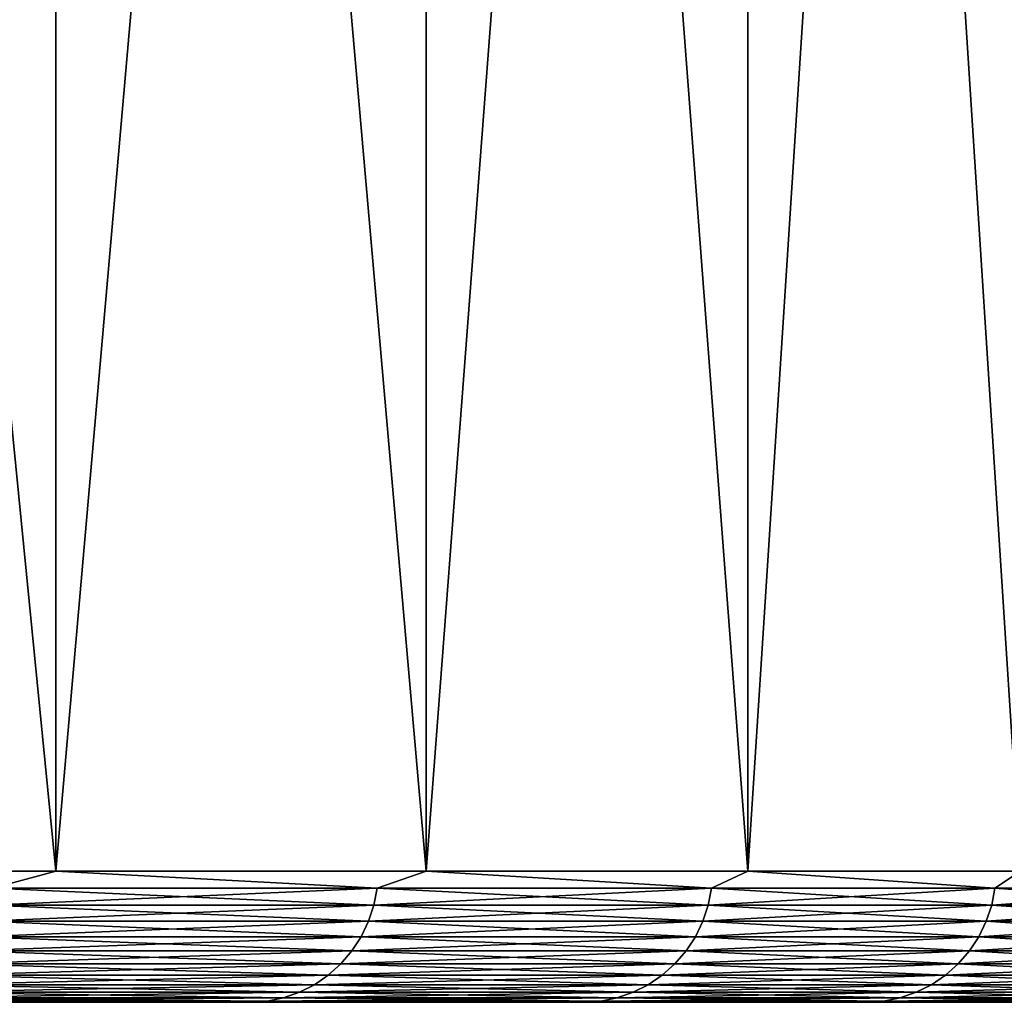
# Model space of a CAD drawing. Header units: millimetres. Extents: x -125 to 1250, y 4 to 1899.
# Tile 457 of 656: x 121.28 to 123.54, y 5 to 7.25. Entities that reach past the tile are written whole.
import ezdxf

# ---------------------------------------------------------------- set-up
doc = ezdxf.new("R2010")
doc.units = ezdxf.units.MM
doc.header["$LTSCALE"] = 3.583593
for name, color, linetype in [('20', 7, 'CONTINUOUS'), ('22', 7, 'CONTINUOUS'), ('23', 7, 'CONTINUOUS'), ('24', 7, 'CONTINUOUS'), ('25', 7, 'CONTINUOUS')]:
    doc.layers.add(name, color=color, linetype=linetype)

msp = doc.modelspace()

# ---------------------------------------------------------------- linework, layer by layer
at = {"layer": '20', "color": 7, "linetype": 'CONTINUOUS'}
for points in [[(-124.6431, 5, 3.766), (0, 5, 4), (124.4725, 5, 7.5289), (-124.6431, 5, 3.766)], [(-124.4725, 5, 7.5289), (-124.6431, 5, 3.766), (124.4725, 5, 7.5289), (-124.4725, 5, 7.5289)], [(124.6431, 5, -3.766), (0, 5, -4), (-124.4725, 5, -7.5289), (124.6431, 5, -3.766)], [(-124.1883, 5, 11.2849), (-124.4725, 5, 7.5289), (124.1883, 5, 11.2849), (-124.1883, 5, 11.2849)], [(124.1883, 5, 11.2849), (-124.4725, 5, 7.5289), (124.4725, 5, 7.5289), (124.1883, 5, 11.2849)], [(124.4725, 5, -7.5289), (124.6431, 5, -3.766), (-124.4725, 5, -7.5289), (124.4725, 5, -7.5289)], [(-124.1883, 5, -11.2849), (124.4725, 5, -7.5289), (-124.4725, 5, -7.5289), (-124.1883, 5, -11.2849)], [(-123.7908, 5, 15.0306), (-124.1883, 5, 11.2849), (123.7908, 5, 15.0306), (-123.7908, 5, 15.0306)], [(123.7908, 5, 15.0306), (-124.1883, 5, 11.2849), (124.1883, 5, 11.2849), (123.7908, 5, 15.0306)], [(124.1883, 5, -11.2849), (124.4725, 5, -7.5289), (-124.1883, 5, -11.2849), (124.1883, 5, -11.2849)], [(-123.7908, 5, -15.0306), (124.1883, 5, -11.2849), (-124.1883, 5, -11.2849), (-123.7908, 5, -15.0306)], [(-123.2804, 5, 18.7627), (-123.7908, 5, 15.0306), (123.2804, 5, 18.7627), (-123.2804, 5, 18.7627)], [(123.2804, 5, 18.7627), (-123.7908, 5, 15.0306), (123.7908, 5, 15.0306), (123.2804, 5, 18.7627)], [(123.7908, 5, -15.0306), (124.1883, 5, -11.2849), (-123.7908, 5, -15.0306), (123.7908, 5, -15.0306)], [(-123.2804, 5, -18.7627), (123.7908, 5, -15.0306), (-123.7908, 5, -15.0306), (-123.2804, 5, -18.7627)], [(-122.6574, 5, 22.4776), (-123.2804, 5, 18.7627), (122.6574, 5, 22.4776), (-122.6574, 5, 22.4776)], [(122.6574, 5, 22.4776), (-123.2804, 5, 18.7627), (123.2804, 5, 18.7627), (122.6574, 5, 22.4776)], [(123.2804, 5, -18.7627), (123.7908, 5, -15.0306), (-123.2804, 5, -18.7627), (123.2804, 5, -18.7627)], [(-122.6574, 5, -22.4776), (123.2804, 5, -18.7627), (-123.2804, 5, -18.7627), (-122.6574, 5, -22.4776)], [(-121.9226, 5, 26.1719), (-122.6574, 5, 22.4776), (121.9226, 5, 26.1719), (-121.9226, 5, 26.1719)], [(121.9226, 5, 26.1719), (-122.6574, 5, 22.4776), (122.6574, 5, 22.4776), (121.9226, 5, 26.1719)], [(122.6574, 5, -22.4776), (123.2804, 5, -18.7627), (-122.6574, 5, -22.4776), (122.6574, 5, -22.4776)], [(-121.9226, 5, -26.1719), (122.6574, 5, -22.4776), (-122.6574, 5, -22.4776), (-121.9226, 5, -26.1719)], [(121.0765, 5, 29.8424), (-121.9226, 5, 26.1719), (121.9226, 5, 26.1719), (121.0765, 5, 29.8424)], [(121.9226, 5, -26.1719), (122.6574, 5, -22.4776), (-121.9226, 5, -26.1719), (121.9226, 5, -26.1719)], [(-121.0765, 5, -29.8424), (121.9226, 5, -26.1719), (-121.9226, 5, -26.1719), (-121.0765, 5, -29.8424)], [(121.0765, 5, -29.8424), (121.9226, 5, -26.1719), (-121.0765, 5, -29.8424), (121.0765, 5, -29.8424)], [(0, 5, 4), (0.2853, 5, 3.9898), (124.4725, 5, 7.5289), (0, 5, 4)], [(0.2853, 5, -3.9898), (0, 5, -4), (124.6431, 5, -3.766), (0.2853, 5, -3.9898)], [(0.5693, 5, -3.9593), (0.2853, 5, -3.9898), (124.6431, 5, -3.766), (0.5693, 5, -3.9593)], [(0.2853, 5, 3.9898), (0.5693, 5, 3.9593), (124.4725, 5, 7.5289), (0.2853, 5, 3.9898)], [(0.8503, 5, -3.9086), (0.5693, 5, -3.9593), (124.6431, 5, -3.766), (0.8503, 5, -3.9086)], [(0.5693, 5, 3.9593), (0.8503, 5, 3.9086), (124.4725, 5, 7.5289), (0.5693, 5, 3.9593)], [(1.1269, 5, -3.838), (0.8503, 5, -3.9086), (124.6431, 5, -3.766), (1.1269, 5, -3.838)], [(0.8503, 5, 3.9086), (1.1269, 5, 3.838), (124.4725, 5, 7.5289), (0.8503, 5, 3.9086)], [(1.3979, 5, -3.7478), (1.1269, 5, -3.838), (124.6431, 5, -3.766), (1.3979, 5, -3.7478)], [(1.1269, 5, 3.838), (1.3979, 5, 3.7478), (124.6431, 5, 3.766), (1.1269, 5, 3.838)], [(124.4725, 5, 7.5289), (1.1269, 5, 3.838), (124.6431, 5, 3.766), (124.4725, 5, 7.5289)], [(1.6617, 5, -3.6385), (1.3979, 5, -3.7478), (124.7, 5), (1.6617, 5, -3.6385)], [(124.7, 5), (1.3979, 5, -3.7478), (124.6431, 5, -3.766), (124.7, 5)], [(1.3979, 5, 3.7478), (1.6617, 5, 3.6385), (124.6431, 5, 3.766), (1.3979, 5, 3.7478)], [(1.917, 5, -3.5107), (1.6617, 5, -3.6385), (124.7, 5), (1.917, 5, -3.5107)], [(1.6617, 5, 3.6385), (1.917, 5, 3.5107), (124.6431, 5, 3.766), (1.6617, 5, 3.6385)], [(2.1626, 5, -3.365), (1.917, 5, -3.5107), (124.7, 5), (2.1626, 5, -3.365)], [(1.917, 5, 3.5107), (2.1626, 5, 3.365), (124.6431, 5, 3.766), (1.917, 5, 3.5107)], [(2.3971, 5, -3.2022), (2.1626, 5, -3.365), (124.7, 5), (2.3971, 5, -3.2022)], [(2.1626, 5, 3.365), (2.3971, 5, 3.2022), (124.6431, 5, 3.766), (2.1626, 5, 3.365)], [(2.6194, 5, -3.023), (2.3971, 5, -3.2022), (124.7, 5), (2.6194, 5, -3.023)], [(2.3971, 5, 3.2022), (2.6194, 5, 3.023), (124.6431, 5, 3.766), (2.3971, 5, 3.2022)], [(2.8284, 5, -2.8284), (2.6194, 5, -3.023), (124.7, 5), (2.8284, 5, -2.8284)], [(2.6194, 5, 3.023), (2.8284, 5, 2.8284), (124.6431, 5, 3.766), (2.6194, 5, 3.023)], [(3.023, 5, -2.6194), (2.8284, 5, -2.8284), (124.7, 5), (3.023, 5, -2.6194)], [(2.8284, 5, 2.8284), (3.023, 5, 2.6194), (124.6431, 5, 3.766), (2.8284, 5, 2.8284)], [(3.2022, 5, -2.3971), (3.023, 5, -2.6194), (124.7, 5), (3.2022, 5, -2.3971)], [(3.023, 5, 2.6194), (3.2022, 5, 2.3971), (124.6431, 5, 3.766), (3.023, 5, 2.6194)], [(3.365, 5, -2.1626), (3.2022, 5, -2.3971), (124.7, 5), (3.365, 5, -2.1626)], [(3.2022, 5, 2.3971), (3.365, 5, 2.1626), (124.6431, 5, 3.766), (3.2022, 5, 2.3971)], [(3.5107, 5, -1.917), (3.365, 5, -2.1626), (124.7, 5), (3.5107, 5, -1.917)], [(3.365, 5, 2.1626), (3.5107, 5, 1.917), (124.6431, 5, 3.766), (3.365, 5, 2.1626)], [(3.6385, 5, -1.6617), (3.5107, 5, -1.917), (124.7, 5), (3.6385, 5, -1.6617)], [(3.5107, 5, 1.917), (3.6385, 5, 1.6617), (124.6431, 5, 3.766), (3.5107, 5, 1.917)], [(3.7478, 5, -1.3979), (3.6385, 5, -1.6617), (124.7, 5), (3.7478, 5, -1.3979)], [(3.6385, 5, 1.6617), (3.7478, 5, 1.3979), (124.6431, 5, 3.766), (3.6385, 5, 1.6617)], [(3.838, 5, -1.1269), (3.7478, 5, -1.3979), (124.7, 5), (3.838, 5, -1.1269)], [(3.7478, 5, 1.3979), (3.838, 5, 1.1269), (124.6431, 5, 3.766), (3.7478, 5, 1.3979)], [(3.9086, 5, -0.8503), (3.838, 5, -1.1269), (124.7, 5), (3.9086, 5, -0.8503)], [(3.838, 5, 1.1269), (3.9086, 5, 0.8503), (124.6431, 5, 3.766), (3.838, 5, 1.1269)], [(3.9593, 5, -0.5693), (3.9086, 5, -0.8503), (124.7, 5), (3.9593, 5, -0.5693)], [(3.9086, 5, 0.8503), (3.9593, 5, 0.5693), (124.6431, 5, 3.766), (3.9086, 5, 0.8503)], [(3.9898, 5, -0.2853), (3.9593, 5, -0.5693), (124.7, 5), (3.9898, 5, -0.2853)], [(3.9593, 5, 0.5693), (3.9898, 5, 0.2853), (124.6431, 5, 3.766), (3.9593, 5, 0.5693)], [(4, 5), (3.9898, 5, -0.2853), (124.7, 5), (4, 5)], [(3.9898, 5, 0.2853), (4, 5), (124.6431, 5, 3.766), (3.9898, 5, 0.2853)], [(124.6431, 5, 3.766), (4, 5), (124.7, 5), (124.6431, 5, 3.766)]]:
    msp.add_3dface(points, dxfattribs=at)
at = {"layer": '22', "color": 7, "linetype": 'CONTINUOUS'}
for points in [[(120.4089, 15, -33.5665), (121.3677, 15, -29.9145), (120.4089, 5.3, -33.5665), (120.4089, 15, -33.5665)], [(120.4089, 5.3, -33.5665), (121.3677, 15, -29.9145), (121.3677, 5.3, -29.9145), (120.4089, 5.3, -33.5665)], [(121.3677, 15, -29.9145), (122.2159, 15, -26.2351), (121.3677, 5.3, -29.9145), (121.3677, 15, -29.9145)], [(121.3677, 5.3, -29.9145), (122.2159, 15, -26.2351), (122.2159, 5.3, -26.2351), (121.3677, 5.3, -29.9145)], [(122.2159, 15, -26.2351), (122.9525, 15, -22.5319), (122.2159, 5.3, -26.2351), (122.2159, 15, -26.2351)], [(122.2159, 5.3, -26.2351), (122.9525, 15, -22.5319), (122.9525, 5.3, -22.5319), (122.2159, 5.3, -26.2351)], [(122.9525, 15, -22.5319), (123.5769, 15, -18.8081), (122.9525, 5.3, -22.5319), (122.9525, 15, -22.5319)], [(122.9525, 5.3, -22.5319), (123.5769, 15, -18.8081), (123.5769, 5.3, -18.8081), (122.9525, 5.3, -22.5319)]]:
    msp.add_3dface(points, dxfattribs=at)
at = {"layer": '23', "color": 7, "linetype": 'CONTINUOUS'}
for points in [[(121.3677, 15, 29.9145), (120.4089, 15, 33.5665), (121.3677, 5.3, 29.9145), (121.3677, 15, 29.9145)], [(121.3677, 5.3, 29.9145), (120.4089, 15, 33.5665), (120.4089, 5.3, 33.5665), (121.3677, 5.3, 29.9145)], [(122.2159, 15, 26.2351), (121.3677, 15, 29.9145), (122.2159, 5.3, 26.2351), (122.2159, 15, 26.2351)], [(122.2159, 5.3, 26.2351), (121.3677, 15, 29.9145), (121.3677, 5.3, 29.9145), (122.2159, 5.3, 26.2351)], [(122.9525, 15, 22.5319), (122.2159, 15, 26.2351), (122.9525, 5.3, 22.5319), (122.9525, 15, 22.5319)], [(122.9525, 5.3, 22.5319), (122.2159, 15, 26.2351), (122.2159, 5.3, 26.2351), (122.9525, 5.3, 22.5319)], [(123.5769, 15, 18.8081), (122.9525, 15, 22.5319), (123.5769, 5.3, 18.8081), (123.5769, 15, 18.8081)], [(123.5769, 5.3, 18.8081), (122.9525, 15, 22.5319), (122.9525, 5.3, 22.5319), (123.5769, 5.3, 18.8081)]]:
    msp.add_3dface(points, dxfattribs=at)
at = {"layer": '24', "color": 7, "linetype": 'CONTINUOUS'}
for points in [[(121.3677, 5.3, 29.9145), (120.4089, 5.3, 33.5665), (121.2222, 5.2612, 30.4886), (121.3677, 5.3, 29.9145)], [(121.3677, 5.3, 29.9145), (121.2222, 5.2612, 30.4886), (122.1036, 5.2612, 26.7411), (121.3677, 5.3, 29.9145)], [(122.2159, 5.3, 26.2351), (121.3677, 5.3, 29.9145), (122.1036, 5.2612, 26.7411), (122.2159, 5.3, 26.2351)], [(122.2159, 5.3, 26.2351), (122.1036, 5.2612, 26.7411), (122.8692, 5.2612, 22.9682), (122.2159, 5.3, 26.2351)], [(122.9525, 5.3, 22.5319), (122.2159, 5.3, 26.2351), (122.8692, 5.2612, 22.9682), (122.9525, 5.3, 22.5319)], [(122.9525, 5.3, 22.5319), (122.8692, 5.2612, 22.9682), (123.5182, 5.2612, 19.1736), (122.9525, 5.3, 22.5319)], [(123.5769, 5.3, 18.8081), (122.9525, 5.3, 22.5319), (123.5182, 5.2612, 19.1736), (123.5769, 5.3, 18.8081)], [(123.5769, 5.3, 18.8081), (123.5182, 5.2612, 19.1736), (124.0501, 5.2612, 15.3607), (123.5769, 5.3, 18.8081)], [(121.2148, 5.2227, 30.4867), (122.0961, 5.2227, 26.7395), (121.2222, 5.2612, 30.4886), (121.2148, 5.2227, 30.4867)], [(121.2222, 5.2612, 30.4886), (122.0961, 5.2227, 26.7395), (122.1036, 5.2612, 26.7411), (121.2222, 5.2612, 30.4886)], [(122.0961, 5.2227, 26.7395), (122.8617, 5.2227, 22.9668), (122.1036, 5.2612, 26.7411), (122.0961, 5.2227, 26.7395)], [(122.1036, 5.2612, 26.7411), (122.8617, 5.2227, 22.9668), (122.8692, 5.2612, 22.9682), (122.1036, 5.2612, 26.7411)], [(122.8617, 5.2227, 22.9668), (123.5107, 5.2227, 19.1724), (122.8692, 5.2612, 22.9682), (122.8617, 5.2227, 22.9668)], [(122.8692, 5.2612, 22.9682), (123.5107, 5.2227, 19.1724), (123.5182, 5.2612, 19.1736), (122.8692, 5.2612, 22.9682)], [(123.5107, 5.2227, 19.1724), (124.0425, 5.2227, 15.3598), (123.5182, 5.2612, 19.1736), (123.5107, 5.2227, 19.1724)], [(123.5182, 5.2612, 19.1736), (124.0425, 5.2227, 15.3598), (124.0501, 5.2612, 15.3607), (123.5182, 5.2612, 19.1736)], [(121.2026, 5.1855, 30.4837), (122.0838, 5.1855, 26.7368), (121.2148, 5.2227, 30.4867), (121.2026, 5.1855, 30.4837)], [(121.2148, 5.2227, 30.4867), (122.0838, 5.1855, 26.7368), (122.0961, 5.2227, 26.7395), (121.2148, 5.2227, 30.4867)], [(122.0838, 5.1855, 26.7368), (122.8493, 5.1855, 22.9645), (122.0961, 5.2227, 26.7395), (122.0838, 5.1855, 26.7368)], [(122.0961, 5.2227, 26.7395), (122.8493, 5.1855, 22.9645), (122.8617, 5.2227, 22.9668), (122.0961, 5.2227, 26.7395)], [(122.8493, 5.1855, 22.9645), (123.4982, 5.1855, 19.1705), (122.8617, 5.2227, 22.9668), (122.8493, 5.1855, 22.9645)], [(122.8617, 5.2227, 22.9668), (123.4982, 5.1855, 19.1705), (123.5107, 5.2227, 19.1724), (122.8617, 5.2227, 22.9668)], [(123.4982, 5.1855, 19.1705), (124.03, 5.1855, 15.3582), (123.5107, 5.2227, 19.1724), (123.4982, 5.1855, 19.1705)], [(123.5107, 5.2227, 19.1724), (124.03, 5.1855, 15.3582), (124.0425, 5.2227, 15.3598), (123.5107, 5.2227, 19.1724)], [(121.1858, 5.1502, 30.4794), (122.0669, 5.1502, 26.7331), (121.2026, 5.1855, 30.4837), (121.1858, 5.1502, 30.4794)], [(121.2026, 5.1855, 30.4837), (122.0669, 5.1502, 26.7331), (122.0838, 5.1855, 26.7368), (121.2026, 5.1855, 30.4837)], [(122.0669, 5.1502, 26.7331), (122.8323, 5.1502, 22.9613), (122.0838, 5.1855, 26.7368), (122.0669, 5.1502, 26.7331)], [(122.0838, 5.1855, 26.7368), (122.8323, 5.1502, 22.9613), (122.8493, 5.1855, 22.9645), (122.0838, 5.1855, 26.7368)], [(122.8323, 5.1502, 22.9613), (123.4811, 5.1502, 19.1678), (122.8493, 5.1855, 22.9645), (122.8323, 5.1502, 22.9613)], [(122.8493, 5.1855, 22.9645), (123.4811, 5.1502, 19.1678), (123.4982, 5.1855, 19.1705), (122.8493, 5.1855, 22.9645)], [(123.4811, 5.1502, 19.1678), (124.0128, 5.1502, 15.3561), (123.4982, 5.1855, 19.1705), (123.4811, 5.1502, 19.1678)], [(123.4982, 5.1855, 19.1705), (124.0128, 5.1502, 15.3561), (124.03, 5.1855, 15.3582), (123.4982, 5.1855, 19.1705)], [(121.1646, 5.1176, 30.4741), (122.0456, 5.1176, 26.7284), (121.1858, 5.1502, 30.4794), (121.1646, 5.1176, 30.4741)], [(121.1858, 5.1502, 30.4794), (122.0456, 5.1176, 26.7284), (122.0669, 5.1502, 26.7331), (121.1858, 5.1502, 30.4794)], [(122.0456, 5.1176, 26.7284), (122.8108, 5.1176, 22.9573), (122.0669, 5.1502, 26.7331), (122.0456, 5.1176, 26.7284)], [(122.0669, 5.1502, 26.7331), (122.8108, 5.1176, 22.9573), (122.8323, 5.1502, 22.9613), (122.0669, 5.1502, 26.7331)], [(122.8108, 5.1176, 22.9573), (123.4596, 5.1176, 19.1645), (122.8323, 5.1502, 22.9613), (122.8108, 5.1176, 22.9573)], [(122.8323, 5.1502, 22.9613), (123.4596, 5.1176, 19.1645), (123.4811, 5.1502, 19.1678), (122.8323, 5.1502, 22.9613)], [(123.4596, 5.1176, 19.1645), (123.9912, 5.1176, 15.3534), (123.4811, 5.1502, 19.1678), (123.4596, 5.1176, 19.1645)], [(123.4811, 5.1502, 19.1678), (123.9912, 5.1176, 15.3534), (124.0128, 5.1502, 15.3561), (123.4811, 5.1502, 19.1678)], [(121.1395, 5.088, 30.4678), (122.0203, 5.088, 26.7229), (121.1646, 5.1176, 30.4741), (121.1395, 5.088, 30.4678)], [(121.1646, 5.1176, 30.4741), (122.0203, 5.088, 26.7229), (122.0456, 5.1176, 26.7284), (121.1646, 5.1176, 30.4741)], [(122.0203, 5.088, 26.7229), (122.7854, 5.088, 22.9526), (122.0456, 5.1176, 26.7284), (122.0203, 5.088, 26.7229)], [(122.0456, 5.1176, 26.7284), (122.7854, 5.088, 22.9526), (122.8108, 5.1176, 22.9573), (122.0456, 5.1176, 26.7284)], [(122.7854, 5.088, 22.9526), (123.434, 5.088, 19.1605), (122.8108, 5.1176, 22.9573), (122.7854, 5.088, 22.9526)], [(122.8108, 5.1176, 22.9573), (123.434, 5.088, 19.1605), (123.4596, 5.1176, 19.1645), (122.8108, 5.1176, 22.9573)], [(123.434, 5.088, 19.1605), (123.9655, 5.088, 15.3503), (123.4596, 5.1176, 19.1645), (123.434, 5.088, 19.1605)], [(123.4596, 5.1176, 19.1645), (123.9655, 5.088, 15.3503), (123.9912, 5.1176, 15.3534), (123.4596, 5.1176, 19.1645)], [(121.1109, 5.0621, 30.4606), (121.9915, 5.0621, 26.7166), (121.1395, 5.088, 30.4678), (121.1109, 5.0621, 30.4606)], [(121.1395, 5.088, 30.4678), (121.9915, 5.0621, 26.7166), (122.0203, 5.088, 26.7229), (121.1395, 5.088, 30.4678)], [(121.9915, 5.0621, 26.7166), (122.7564, 5.0621, 22.9471), (122.0203, 5.088, 26.7229), (121.9915, 5.0621, 26.7166)], [(122.0203, 5.088, 26.7229), (122.7564, 5.0621, 22.9471), (122.7854, 5.088, 22.9526), (122.0203, 5.088, 26.7229)], [(122.7564, 5.0621, 22.9471), (123.4048, 5.0621, 19.156), (122.7854, 5.088, 22.9526), (122.7564, 5.0621, 22.9471)], [(122.7854, 5.088, 22.9526), (123.4048, 5.0621, 19.156), (123.434, 5.088, 19.1605), (122.7854, 5.088, 22.9526)], [(123.4048, 5.0621, 19.156), (123.9362, 5.0621, 15.3466), (123.434, 5.088, 19.1605), (123.4048, 5.0621, 19.156)], [(123.434, 5.088, 19.1605), (123.9362, 5.0621, 15.3466), (123.9655, 5.088, 15.3503), (123.434, 5.088, 19.1605)], [(121.0792, 5.0403, 30.4527), (121.9596, 5.0403, 26.7096), (121.1109, 5.0621, 30.4606), (121.0792, 5.0403, 30.4527)], [(121.1109, 5.0621, 30.4606), (121.9596, 5.0403, 26.7096), (121.9915, 5.0621, 26.7166), (121.1109, 5.0621, 30.4606)], [(121.9596, 5.0403, 26.7096), (122.7243, 5.0403, 22.9411), (121.9915, 5.0621, 26.7166), (121.9596, 5.0403, 26.7096)], [(121.9915, 5.0621, 26.7166), (122.7243, 5.0403, 22.9411), (122.7564, 5.0621, 22.9471), (121.9915, 5.0621, 26.7166)], [(122.7243, 5.0403, 22.9411), (123.3726, 5.0403, 19.151), (122.7564, 5.0621, 22.9471), (122.7243, 5.0403, 22.9411)], [(122.7564, 5.0621, 22.9471), (123.3726, 5.0403, 19.151), (123.4048, 5.0621, 19.156), (122.7564, 5.0621, 22.9471)], [(123.3726, 5.0403, 19.151), (123.9038, 5.0403, 15.3426), (123.4048, 5.0621, 19.156), (123.3726, 5.0403, 19.151)], [(123.4048, 5.0621, 19.156), (123.9038, 5.0403, 15.3426), (123.9362, 5.0621, 15.3466), (123.4048, 5.0621, 19.156)], [(121.0451, 5.0229, 30.4441), (121.9252, 5.0229, 26.702), (121.0792, 5.0403, 30.4527), (121.0451, 5.0229, 30.4441)], [(121.0792, 5.0403, 30.4527), (121.9252, 5.0229, 26.702), (121.9596, 5.0403, 26.7096), (121.0792, 5.0403, 30.4527)], [(121.9252, 5.0229, 26.702), (122.6897, 5.0229, 22.9347), (121.9596, 5.0403, 26.7096), (121.9252, 5.0229, 26.702)], [(121.9596, 5.0403, 26.7096), (122.6897, 5.0229, 22.9347), (122.7243, 5.0403, 22.9411), (121.9596, 5.0403, 26.7096)], [(122.6897, 5.0229, 22.9347), (123.3378, 5.0229, 19.1456), (122.7243, 5.0403, 22.9411), (122.6897, 5.0229, 22.9347)], [(122.7243, 5.0403, 22.9411), (123.3378, 5.0229, 19.1456), (123.3726, 5.0403, 19.151), (122.7243, 5.0403, 22.9411)], [(123.3378, 5.0229, 19.1456), (123.8688, 5.0229, 15.3383), (123.3726, 5.0403, 19.151), (123.3378, 5.0229, 19.1456)], [(123.3726, 5.0403, 19.151), (123.8688, 5.0229, 15.3383), (123.9038, 5.0403, 15.3426), (123.3726, 5.0403, 19.151)], [(120.9717, 5.0026, 30.4256), (121.8512, 5.0026, 26.6858), (121.009, 5.0102, 30.435), (120.9717, 5.0026, 30.4256)], [(121.009, 5.0102, 30.435), (121.8889, 5.0102, 26.6941), (121.0451, 5.0229, 30.4441), (121.009, 5.0102, 30.435)], [(121.009, 5.0102, 30.435), (121.8512, 5.0026, 26.6858), (121.8889, 5.0102, 26.6941), (121.009, 5.0102, 30.435)], [(121.0451, 5.0229, 30.4441), (121.8889, 5.0102, 26.6941), (121.9252, 5.0229, 26.702), (121.0451, 5.0229, 30.4441)], [(121.8512, 5.0026, 26.6858), (122.6152, 5.0026, 22.9208), (121.8889, 5.0102, 26.6941), (121.8512, 5.0026, 26.6858)], [(121.8889, 5.0102, 26.6941), (122.6531, 5.0102, 22.9278), (121.9252, 5.0229, 26.702), (121.8889, 5.0102, 26.6941)], [(121.8889, 5.0102, 26.6941), (122.6152, 5.0026, 22.9208), (122.6531, 5.0102, 22.9278), (121.8889, 5.0102, 26.6941)], [(121.9252, 5.0229, 26.702), (122.6531, 5.0102, 22.9278), (122.6897, 5.0229, 22.9347), (121.9252, 5.0229, 26.702)], [(122.6152, 5.0026, 22.9208), (123.2629, 5.0026, 19.1339), (122.6531, 5.0102, 22.9278), (122.6152, 5.0026, 22.9208)], [(122.6531, 5.0102, 22.9278), (123.301, 5.0102, 19.1399), (122.6897, 5.0229, 22.9347), (122.6531, 5.0102, 22.9278)], [(122.6531, 5.0102, 22.9278), (123.2629, 5.0026, 19.1339), (123.301, 5.0102, 19.1399), (122.6531, 5.0102, 22.9278)], [(122.6897, 5.0229, 22.9347), (123.301, 5.0102, 19.1399), (123.3378, 5.0229, 19.1456), (122.6897, 5.0229, 22.9347)], [(123.2629, 5.0026, 19.1339), (123.7937, 5.0026, 15.329), (123.301, 5.0102, 19.1399), (123.2629, 5.0026, 19.1339)], [(123.301, 5.0102, 19.1399), (123.8319, 5.0102, 15.3337), (123.3378, 5.0229, 19.1456), (123.301, 5.0102, 19.1399)], [(123.301, 5.0102, 19.1399), (123.7937, 5.0026, 15.329), (123.8319, 5.0102, 15.3337), (123.301, 5.0102, 19.1399)], [(123.3378, 5.0229, 19.1456), (123.8319, 5.0102, 15.3337), (123.8688, 5.0229, 15.3383), (123.3378, 5.0229, 19.1456)], [(120.9717, 5.0026, 30.4256), (121.0765, 5, 29.8424), (121.8512, 5.0026, 26.6858), (120.9717, 5.0026, 30.4256)], [(121.0765, 5, 29.8424), (121.9226, 5, 26.1719), (121.8512, 5.0026, 26.6858), (121.0765, 5, 29.8424)], [(121.8512, 5.0026, 26.6858), (121.9226, 5, 26.1719), (122.6152, 5.0026, 22.9208), (121.8512, 5.0026, 26.6858)], [(121.9226, 5, 26.1719), (122.6574, 5, 22.4776), (122.6152, 5.0026, 22.9208), (121.9226, 5, 26.1719)], [(122.6152, 5.0026, 22.9208), (122.6574, 5, 22.4776), (123.2629, 5.0026, 19.1339), (122.6152, 5.0026, 22.9208)], [(122.6574, 5, 22.4776), (123.2804, 5, 18.7627), (123.2629, 5.0026, 19.1339), (122.6574, 5, 22.4776)], [(123.2629, 5.0026, 19.1339), (123.2804, 5, 18.7627), (123.7937, 5.0026, 15.329), (123.2629, 5.0026, 19.1339)], [(123.2804, 5, 18.7627), (123.7908, 5, 15.0306), (123.7937, 5.0026, 15.329), (123.2804, 5, 18.7627)]]:
    msp.add_3dface(points, dxfattribs=at)
at = {"layer": '25', "color": 7, "linetype": 'CONTINUOUS'}
for points in [[(120.4089, 5.3, -33.5665), (121.3677, 5.3, -29.9145), (121.2222, 5.2612, -30.4886), (120.4089, 5.3, -33.5665)], [(121.3677, 5.3, -29.9145), (122.1036, 5.2612, -26.7411), (121.2222, 5.2612, -30.4886), (121.3677, 5.3, -29.9145)], [(121.3677, 5.3, -29.9145), (122.2159, 5.3, -26.2351), (122.1036, 5.2612, -26.7411), (121.3677, 5.3, -29.9145)], [(122.2159, 5.3, -26.2351), (122.8692, 5.2612, -22.9682), (122.1036, 5.2612, -26.7411), (122.2159, 5.3, -26.2351)], [(122.2159, 5.3, -26.2351), (122.9525, 5.3, -22.5319), (122.8692, 5.2612, -22.9682), (122.2159, 5.3, -26.2351)], [(122.9525, 5.3, -22.5319), (123.5182, 5.2612, -19.1736), (122.8692, 5.2612, -22.9682), (122.9525, 5.3, -22.5319)], [(122.9525, 5.3, -22.5319), (123.5769, 5.3, -18.8081), (123.5182, 5.2612, -19.1736), (122.9525, 5.3, -22.5319)], [(123.5769, 5.3, -18.8081), (124.0501, 5.2612, -15.3607), (123.5182, 5.2612, -19.1736), (123.5769, 5.3, -18.8081)], [(122.0961, 5.2227, -26.7395), (121.2148, 5.2227, -30.4867), (122.1036, 5.2612, -26.7411), (122.0961, 5.2227, -26.7395)], [(122.1036, 5.2612, -26.7411), (121.2148, 5.2227, -30.4867), (121.2222, 5.2612, -30.4886), (122.1036, 5.2612, -26.7411)], [(122.8617, 5.2227, -22.9668), (122.0961, 5.2227, -26.7395), (122.8692, 5.2612, -22.9682), (122.8617, 5.2227, -22.9668)], [(122.8692, 5.2612, -22.9682), (122.0961, 5.2227, -26.7395), (122.1036, 5.2612, -26.7411), (122.8692, 5.2612, -22.9682)], [(123.5107, 5.2227, -19.1724), (122.8617, 5.2227, -22.9668), (123.5182, 5.2612, -19.1736), (123.5107, 5.2227, -19.1724)], [(123.5182, 5.2612, -19.1736), (122.8617, 5.2227, -22.9668), (122.8692, 5.2612, -22.9682), (123.5182, 5.2612, -19.1736)], [(124.0425, 5.2227, -15.3598), (123.5107, 5.2227, -19.1724), (124.0501, 5.2612, -15.3607), (124.0425, 5.2227, -15.3598)], [(124.0501, 5.2612, -15.3607), (123.5107, 5.2227, -19.1724), (123.5182, 5.2612, -19.1736), (124.0501, 5.2612, -15.3607)], [(122.0838, 5.1855, -26.7368), (121.2026, 5.1855, -30.4837), (122.0961, 5.2227, -26.7395), (122.0838, 5.1855, -26.7368)], [(122.0961, 5.2227, -26.7395), (121.2026, 5.1855, -30.4837), (121.2148, 5.2227, -30.4867), (122.0961, 5.2227, -26.7395)], [(122.8493, 5.1855, -22.9645), (122.0838, 5.1855, -26.7368), (122.8617, 5.2227, -22.9668), (122.8493, 5.1855, -22.9645)], [(122.8617, 5.2227, -22.9668), (122.0838, 5.1855, -26.7368), (122.0961, 5.2227, -26.7395), (122.8617, 5.2227, -22.9668)], [(123.4982, 5.1855, -19.1705), (122.8493, 5.1855, -22.9645), (123.5107, 5.2227, -19.1724), (123.4982, 5.1855, -19.1705)], [(123.5107, 5.2227, -19.1724), (122.8493, 5.1855, -22.9645), (122.8617, 5.2227, -22.9668), (123.5107, 5.2227, -19.1724)], [(124.03, 5.1855, -15.3582), (123.4982, 5.1855, -19.1705), (124.0425, 5.2227, -15.3598), (124.03, 5.1855, -15.3582)], [(124.0425, 5.2227, -15.3598), (123.4982, 5.1855, -19.1705), (123.5107, 5.2227, -19.1724), (124.0425, 5.2227, -15.3598)], [(122.0669, 5.1502, -26.7331), (121.1858, 5.1502, -30.4794), (122.0838, 5.1855, -26.7368), (122.0669, 5.1502, -26.7331)], [(122.0838, 5.1855, -26.7368), (121.1858, 5.1502, -30.4794), (121.2026, 5.1855, -30.4837), (122.0838, 5.1855, -26.7368)], [(122.8323, 5.1502, -22.9613), (122.0669, 5.1502, -26.7331), (122.8493, 5.1855, -22.9645), (122.8323, 5.1502, -22.9613)], [(122.8493, 5.1855, -22.9645), (122.0669, 5.1502, -26.7331), (122.0838, 5.1855, -26.7368), (122.8493, 5.1855, -22.9645)], [(123.4811, 5.1502, -19.1678), (122.8323, 5.1502, -22.9613), (123.4982, 5.1855, -19.1705), (123.4811, 5.1502, -19.1678)], [(123.4982, 5.1855, -19.1705), (122.8323, 5.1502, -22.9613), (122.8493, 5.1855, -22.9645), (123.4982, 5.1855, -19.1705)], [(124.0128, 5.1502, -15.3561), (123.4811, 5.1502, -19.1678), (124.03, 5.1855, -15.3582), (124.0128, 5.1502, -15.3561)], [(124.03, 5.1855, -15.3582), (123.4811, 5.1502, -19.1678), (123.4982, 5.1855, -19.1705), (124.03, 5.1855, -15.3582)], [(122.0456, 5.1176, -26.7284), (121.1646, 5.1176, -30.4741), (122.0669, 5.1502, -26.7331), (122.0456, 5.1176, -26.7284)], [(122.0669, 5.1502, -26.7331), (121.1646, 5.1176, -30.4741), (121.1858, 5.1502, -30.4794), (122.0669, 5.1502, -26.7331)], [(122.8108, 5.1176, -22.9573), (122.0456, 5.1176, -26.7284), (122.8323, 5.1502, -22.9613), (122.8108, 5.1176, -22.9573)], [(122.8323, 5.1502, -22.9613), (122.0456, 5.1176, -26.7284), (122.0669, 5.1502, -26.7331), (122.8323, 5.1502, -22.9613)], [(123.4596, 5.1176, -19.1645), (122.8108, 5.1176, -22.9573), (123.4811, 5.1502, -19.1678), (123.4596, 5.1176, -19.1645)], [(123.4811, 5.1502, -19.1678), (122.8108, 5.1176, -22.9573), (122.8323, 5.1502, -22.9613), (123.4811, 5.1502, -19.1678)], [(123.9912, 5.1176, -15.3534), (123.4596, 5.1176, -19.1645), (124.0128, 5.1502, -15.3561), (123.9912, 5.1176, -15.3534)], [(124.0128, 5.1502, -15.3561), (123.4596, 5.1176, -19.1645), (123.4811, 5.1502, -19.1678), (124.0128, 5.1502, -15.3561)], [(122.0203, 5.088, -26.7229), (121.1395, 5.088, -30.4678), (122.0456, 5.1176, -26.7284), (122.0203, 5.088, -26.7229)], [(122.0456, 5.1176, -26.7284), (121.1395, 5.088, -30.4678), (121.1646, 5.1176, -30.4741), (122.0456, 5.1176, -26.7284)], [(122.7854, 5.088, -22.9526), (122.0203, 5.088, -26.7229), (122.8108, 5.1176, -22.9573), (122.7854, 5.088, -22.9526)], [(122.8108, 5.1176, -22.9573), (122.0203, 5.088, -26.7229), (122.0456, 5.1176, -26.7284), (122.8108, 5.1176, -22.9573)], [(123.434, 5.088, -19.1605), (122.7854, 5.088, -22.9526), (123.4596, 5.1176, -19.1645), (123.434, 5.088, -19.1605)], [(123.4596, 5.1176, -19.1645), (122.7854, 5.088, -22.9526), (122.8108, 5.1176, -22.9573), (123.4596, 5.1176, -19.1645)], [(123.9655, 5.088, -15.3503), (123.434, 5.088, -19.1605), (123.9912, 5.1176, -15.3534), (123.9655, 5.088, -15.3503)], [(123.9912, 5.1176, -15.3534), (123.434, 5.088, -19.1605), (123.4596, 5.1176, -19.1645), (123.9912, 5.1176, -15.3534)], [(121.9915, 5.0621, -26.7166), (121.1109, 5.0621, -30.4606), (122.0203, 5.088, -26.7229), (121.9915, 5.0621, -26.7166)], [(122.0203, 5.088, -26.7229), (121.1109, 5.0621, -30.4606), (121.1395, 5.088, -30.4678), (122.0203, 5.088, -26.7229)], [(122.7564, 5.0621, -22.9471), (121.9915, 5.0621, -26.7166), (122.7854, 5.088, -22.9526), (122.7564, 5.0621, -22.9471)], [(122.7854, 5.088, -22.9526), (121.9915, 5.0621, -26.7166), (122.0203, 5.088, -26.7229), (122.7854, 5.088, -22.9526)], [(123.4048, 5.0621, -19.156), (122.7564, 5.0621, -22.9471), (123.434, 5.088, -19.1605), (123.4048, 5.0621, -19.156)], [(123.434, 5.088, -19.1605), (122.7564, 5.0621, -22.9471), (122.7854, 5.088, -22.9526), (123.434, 5.088, -19.1605)], [(123.9362, 5.0621, -15.3466), (123.4048, 5.0621, -19.156), (123.9655, 5.088, -15.3503), (123.9362, 5.0621, -15.3466)], [(123.9655, 5.088, -15.3503), (123.4048, 5.0621, -19.156), (123.434, 5.088, -19.1605), (123.9655, 5.088, -15.3503)], [(121.9596, 5.0403, -26.7096), (121.0792, 5.0403, -30.4527), (121.9915, 5.0621, -26.7166), (121.9596, 5.0403, -26.7096)], [(121.9915, 5.0621, -26.7166), (121.0792, 5.0403, -30.4527), (121.1109, 5.0621, -30.4606), (121.9915, 5.0621, -26.7166)], [(122.7243, 5.0403, -22.9411), (121.9596, 5.0403, -26.7096), (122.7564, 5.0621, -22.9471), (122.7243, 5.0403, -22.9411)], [(122.7564, 5.0621, -22.9471), (121.9596, 5.0403, -26.7096), (121.9915, 5.0621, -26.7166), (122.7564, 5.0621, -22.9471)], [(123.3726, 5.0403, -19.151), (122.7243, 5.0403, -22.9411), (123.4048, 5.0621, -19.156), (123.3726, 5.0403, -19.151)], [(123.4048, 5.0621, -19.156), (122.7243, 5.0403, -22.9411), (122.7564, 5.0621, -22.9471), (123.4048, 5.0621, -19.156)], [(123.9038, 5.0403, -15.3426), (123.3726, 5.0403, -19.151), (123.9362, 5.0621, -15.3466), (123.9038, 5.0403, -15.3426)], [(123.9362, 5.0621, -15.3466), (123.3726, 5.0403, -19.151), (123.4048, 5.0621, -19.156), (123.9362, 5.0621, -15.3466)], [(121.9252, 5.0229, -26.702), (121.0451, 5.0229, -30.4441), (121.9596, 5.0403, -26.7096), (121.9252, 5.0229, -26.702)], [(121.9596, 5.0403, -26.7096), (121.0451, 5.0229, -30.4441), (121.0792, 5.0403, -30.4527), (121.9596, 5.0403, -26.7096)], [(122.6897, 5.0229, -22.9347), (121.9252, 5.0229, -26.702), (122.7243, 5.0403, -22.9411), (122.6897, 5.0229, -22.9347)], [(122.7243, 5.0403, -22.9411), (121.9252, 5.0229, -26.702), (121.9596, 5.0403, -26.7096), (122.7243, 5.0403, -22.9411)], [(123.3378, 5.0229, -19.1456), (122.6897, 5.0229, -22.9347), (123.3726, 5.0403, -19.151), (123.3378, 5.0229, -19.1456)], [(123.3726, 5.0403, -19.151), (122.6897, 5.0229, -22.9347), (122.7243, 5.0403, -22.9411), (123.3726, 5.0403, -19.151)], [(123.8688, 5.0229, -15.3383), (123.3378, 5.0229, -19.1456), (123.9038, 5.0403, -15.3426), (123.8688, 5.0229, -15.3383)], [(123.9038, 5.0403, -15.3426), (123.3378, 5.0229, -19.1456), (123.3726, 5.0403, -19.151), (123.9038, 5.0403, -15.3426)], [(121.8512, 5.0026, -26.6858), (120.9717, 5.0026, -30.4256), (121.8889, 5.0102, -26.6941), (121.8512, 5.0026, -26.6858)], [(121.8889, 5.0102, -26.6941), (120.9717, 5.0026, -30.4256), (121.009, 5.0102, -30.435), (121.8889, 5.0102, -26.6941)], [(121.8889, 5.0102, -26.6941), (121.009, 5.0102, -30.435), (121.9252, 5.0229, -26.702), (121.8889, 5.0102, -26.6941)], [(121.9252, 5.0229, -26.702), (121.009, 5.0102, -30.435), (121.0451, 5.0229, -30.4441), (121.9252, 5.0229, -26.702)], [(122.6152, 5.0026, -22.9208), (121.8512, 5.0026, -26.6858), (122.6531, 5.0102, -22.9278), (122.6152, 5.0026, -22.9208)], [(122.6531, 5.0102, -22.9278), (121.8512, 5.0026, -26.6858), (121.8889, 5.0102, -26.6941), (122.6531, 5.0102, -22.9278)], [(122.6531, 5.0102, -22.9278), (121.8889, 5.0102, -26.6941), (122.6897, 5.0229, -22.9347), (122.6531, 5.0102, -22.9278)], [(122.6897, 5.0229, -22.9347), (121.8889, 5.0102, -26.6941), (121.9252, 5.0229, -26.702), (122.6897, 5.0229, -22.9347)], [(123.2629, 5.0026, -19.1339), (122.6152, 5.0026, -22.9208), (123.301, 5.0102, -19.1399), (123.2629, 5.0026, -19.1339)], [(123.301, 5.0102, -19.1399), (122.6152, 5.0026, -22.9208), (122.6531, 5.0102, -22.9278), (123.301, 5.0102, -19.1399)], [(123.301, 5.0102, -19.1399), (122.6531, 5.0102, -22.9278), (123.3378, 5.0229, -19.1456), (123.301, 5.0102, -19.1399)], [(123.3378, 5.0229, -19.1456), (122.6531, 5.0102, -22.9278), (122.6897, 5.0229, -22.9347), (123.3378, 5.0229, -19.1456)], [(123.7937, 5.0026, -15.329), (123.2629, 5.0026, -19.1339), (123.8319, 5.0102, -15.3337), (123.7937, 5.0026, -15.329)], [(123.8319, 5.0102, -15.3337), (123.2629, 5.0026, -19.1339), (123.301, 5.0102, -19.1399), (123.8319, 5.0102, -15.3337)], [(123.8319, 5.0102, -15.3337), (123.301, 5.0102, -19.1399), (123.8688, 5.0229, -15.3383), (123.8319, 5.0102, -15.3337)], [(123.8688, 5.0229, -15.3383), (123.301, 5.0102, -19.1399), (123.3378, 5.0229, -19.1456), (123.8688, 5.0229, -15.3383)], [(121.8512, 5.0026, -26.6858), (121.0765, 5, -29.8424), (120.9717, 5.0026, -30.4256), (121.8512, 5.0026, -26.6858)], [(121.9226, 5, -26.1719), (121.0765, 5, -29.8424), (121.8512, 5.0026, -26.6858), (121.9226, 5, -26.1719)], [(122.6152, 5.0026, -22.9208), (121.9226, 5, -26.1719), (121.8512, 5.0026, -26.6858), (122.6152, 5.0026, -22.9208)], [(122.6574, 5, -22.4776), (121.9226, 5, -26.1719), (122.6152, 5.0026, -22.9208), (122.6574, 5, -22.4776)], [(123.2629, 5.0026, -19.1339), (122.6574, 5, -22.4776), (122.6152, 5.0026, -22.9208), (123.2629, 5.0026, -19.1339)], [(123.2804, 5, -18.7627), (122.6574, 5, -22.4776), (123.2629, 5.0026, -19.1339), (123.2804, 5, -18.7627)], [(123.7937, 5.0026, -15.329), (123.2804, 5, -18.7627), (123.2629, 5.0026, -19.1339), (123.7937, 5.0026, -15.329)], [(123.7908, 5, -15.0306), (123.2804, 5, -18.7627), (123.7937, 5.0026, -15.329), (123.7908, 5, -15.0306)]]:
    msp.add_3dface(points, dxfattribs=at)

doc.saveas('drawing.dxf')
